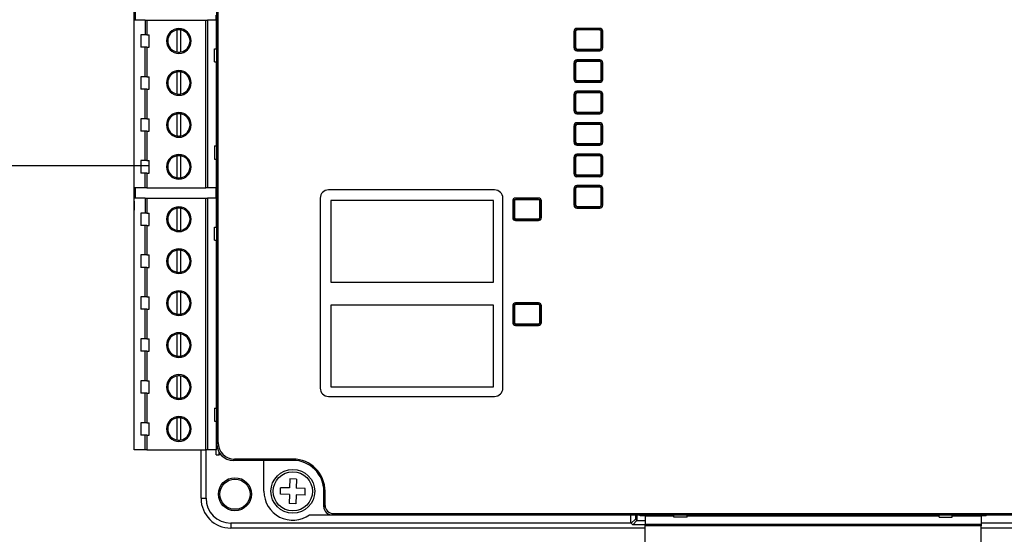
# Model space of a CAD drawing. Header units: millimetres. Extents: x -7023 to 53801, y 9849 to 33561.
# Tile 497 of 537: x 29309 to 29427, y 28266 to 28328. Entities that reach past the tile are written whole.
import ezdxf

# ---------------------------------------------------------------- set-up
doc = ezdxf.new("R2010")
doc.units = ezdxf.units.MM
doc.layers.add('IE_SKD', color=6, linetype='Continuous')

# ---------------------------------------------------------------- blocks, each defined once
blk = doc.blocks.new('Modul kontroli HID X100')
at = {"layer": 'IE_SKD', "linetype": 'Continuous', "lineweight": 25}
for p, q in [((-24132.87, -33306.11), (-24132.87, -33203.3)), ((-24132.71, -33305.96), (-24132.71, -33203.45)), ((-24142.87, -33276.7), (-24142.87, -33232.7)), ((-24142.74, -33253.5), (-24142.74, -33254.77)), ((-24132.96, -33254.77), (-24132.96, -33254.17)), ((-24142.86, -33275.09), (-24142.86, -33254.77)), ((-24141.52, -33254.77), (-24142.86, -33254.77)), ((-24141.52, -33254.77), (-24141.52, -33256.56)), ((-24141.52, -33254.77), (-24141.33, -33254.77)), ((-24141.33, -33254.77), (-24141.33, -33256.56)), ((-24141.33, -33254.77), (-24134.19, -33254.77)), ((-24134.19, -33275.09), (-24134.19, -33254.77)), ((-24134.19, -33254.77), (-24133.99, -33254.77)), ((-24133.99, -33254.77), (-24133.99, -33275.09)), ((-24132.96, -33254.77), (-24133.99, -33254.77)), ((-24132.96, -33254.77), (-24132.96, -33258.25)), ((-24089.3, -33255.78), (-24089.3, -33255.94)), ((-24086.54, -33255.78), (-24089.3, -33255.78)), ((-24089.27, -33255.9), (-24089.3, -33255.94)), ((-24089.27, -33255.9), (-24089.27, -33255.78)), ((-24086.58, -33255.9), (-24089.27, -33255.9)), ((-24086.58, -33255.78), (-24086.58, -33255.9)), ((-24086.58, -33255.9), (-24086.54, -33255.94)), ((-24086.54, -33255.94), (-24086.54, -33255.78)), ((-24142.06, -33256.56), (-24142.06, -33258.06)), ((-24141.52, -33256.56), (-24142.06, -33256.56)), ((-24141.33, -33256.56), (-24141.52, -33256.56)), ((-24141.33, -33256.56), (-24141.06, -33256.56)), ((-24141.06, -33258.06), (-24141.06, -33256.56)), ((-24137.69, -33255.98), (-24137.69, -33258.64)), ((-24137.23, -33258.64), (-24137.23, -33255.98)), ((-24132.96, -33256.43), (-24132.87, -33256.43)), ((-24089.66, -33256.14), (-24089.66, -33258.15)), ((-24089.46, -33256.14), (-24089.5, -33256.14)), ((-24089.5, -33256.14), (-24089.5, -33258.15)), ((-24089.46, -33256.14), (-24089.46, -33258.15)), ((-24089.3, -33255.94), (-24089.3, -33255.98)), ((-24086.54, -33255.98), (-24089.3, -33255.98)), ((-24086.54, -33255.98), (-24086.54, -33255.94)), ((-24086.34, -33256.14), (-24086.39, -33256.14)), ((-24086.39, -33258.15), (-24086.39, -33256.14)), ((-24086.34, -33258.15), (-24086.34, -33256.14)), ((-24086.18, -33258.15), (-24086.18, -33256.14)), ((-24141.52, -33258.06), (-24142.06, -33258.06)), ((-24141.52, -33261.64), (-24141.52, -33258.06)), ((-24141.33, -33258.06), (-24141.52, -33258.06)), ((-24141.33, -33258.06), (-24141.33, -33261.64)), ((-24141.33, -33258.06), (-24141.06, -33258.06)), ((-24133.14, -33259.85), (-24133.14, -33258.25)), ((-24133.14, -33258.25), (-24132.87, -33258.25)), ((-24132.96, -33258.18), (-24132.87, -33258.18)), ((-24089.5, -33258.15), (-24089.46, -33258.15)), ((-24089.3, -33258.3), (-24086.54, -33258.3)), ((-24089.3, -33258.3), (-24089.3, -33258.35)), ((-24086.54, -33258.35), (-24086.54, -33258.3)), ((-24086.39, -33258.15), (-24086.34, -33258.15)), ((-24089.27, -33258.38), (-24089.3, -33258.35)), ((-24089.3, -33258.35), (-24089.3, -33258.5)), ((-24089.3, -33258.5), (-24086.54, -33258.5)), ((-24089.27, -33258.38), (-24086.58, -33258.38)), ((-24089.27, -33258.5), (-24089.27, -33258.38)), ((-24086.58, -33258.38), (-24086.54, -33258.35)), ((-24086.58, -33258.38), (-24086.58, -33258.5)), ((-24086.54, -33258.5), (-24086.54, -33258.35)), ((-24133.14, -33259.85), (-24132.87, -33259.85)), ((-24132.96, -33259.85), (-24132.96, -33270.01)), ((-24089.66, -33259.95), (-24089.66, -33261.96)), ((-24089.5, -33259.95), (-24089.5, -33261.96)), ((-24089.46, -33259.95), (-24089.5, -33259.95)), ((-24089.46, -33259.95), (-24089.46, -33261.96)), ((-24089.3, -33259.59), (-24089.3, -33259.75)), ((-24086.54, -33259.59), (-24089.3, -33259.59)), ((-24089.27, -33259.71), (-24089.3, -33259.75)), ((-24089.3, -33259.75), (-24089.3, -33259.79)), ((-24086.54, -33259.79), (-24089.3, -33259.79)), ((-24089.27, -33259.71), (-24089.27, -33259.59)), ((-24086.58, -33259.71), (-24089.27, -33259.71)), ((-24086.58, -33259.59), (-24086.58, -33259.71)), ((-24086.58, -33259.71), (-24086.54, -33259.75)), ((-24086.54, -33259.75), (-24086.54, -33259.59)), ((-24086.54, -33259.79), (-24086.54, -33259.75)), ((-24086.34, -33259.95), (-24086.39, -33259.95)), ((-24086.39, -33261.96), (-24086.39, -33259.95)), ((-24086.34, -33261.96), (-24086.34, -33259.95)), ((-24086.18, -33261.96), (-24086.18, -33259.95)), ((-24142.06, -33261.64), (-24142.06, -33263.14)), ((-24141.52, -33261.64), (-24142.06, -33261.64)), ((-24141.33, -33261.64), (-24141.52, -33261.64)), ((-24141.33, -33261.64), (-24141.06, -33261.64)), ((-24141.06, -33263.14), (-24141.06, -33261.64)), ((-24137.69, -33261.06), (-24137.69, -33263.72)), ((-24137.23, -33263.72), (-24137.23, -33261.06)), ((-24132.96, -33261.51), (-24132.87, -33261.51)), ((-24089.5, -33261.96), (-24089.46, -33261.96)), ((-24089.3, -33262.11), (-24086.54, -33262.11)), ((-24089.3, -33262.11), (-24089.3, -33262.16)), ((-24089.27, -33262.19), (-24089.3, -33262.16)), ((-24089.3, -33262.16), (-24089.3, -33262.31)), ((-24089.3, -33262.31), (-24086.54, -33262.31)), ((-24089.27, -33262.19), (-24086.58, -33262.19)), ((-24089.27, -33262.31), (-24089.27, -33262.19)), ((-24086.58, -33262.19), (-24086.54, -33262.16)), ((-24086.58, -33262.19), (-24086.58, -33262.31)), ((-24086.54, -33262.16), (-24086.54, -33262.11)), ((-24086.54, -33262.31), (-24086.54, -33262.16)), ((-24086.39, -33261.96), (-24086.34, -33261.96)), ((-24141.52, -33263.14), (-24142.06, -33263.14)), ((-24141.52, -33266.72), (-24141.52, -33263.14)), ((-24141.33, -33263.14), (-24141.52, -33263.14)), ((-24141.33, -33263.14), (-24141.33, -33266.72)), ((-24141.33, -33263.14), (-24141.06, -33263.14)), ((-24132.96, -33263.26), (-24132.87, -33263.26)), ((-24089.66, -33263.76), (-24089.66, -33265.77)), ((-24089.5, -33263.76), (-24089.5, -33265.77)), ((-24089.46, -33263.76), (-24089.5, -33263.76)), ((-24089.46, -33263.76), (-24089.46, -33265.77)), ((-24089.3, -33263.4), (-24089.3, -33263.56)), ((-24086.54, -33263.4), (-24089.3, -33263.4)), ((-24089.27, -33263.52), (-24089.3, -33263.56)), ((-24089.3, -33263.56), (-24089.3, -33263.6)), ((-24086.54, -33263.6), (-24089.3, -33263.6)), ((-24089.27, -33263.52), (-24089.27, -33263.4)), ((-24086.58, -33263.52), (-24089.27, -33263.52)), ((-24086.58, -33263.4), (-24086.58, -33263.52)), ((-24086.58, -33263.52), (-24086.54, -33263.56)), ((-24086.54, -33263.56), (-24086.54, -33263.4)), ((-24086.54, -33263.6), (-24086.54, -33263.56)), ((-24086.34, -33263.76), (-24086.39, -33263.76)), ((-24086.39, -33265.77), (-24086.39, -33263.76)), ((-24086.34, -33265.77), (-24086.34, -33263.76)), ((-24086.18, -33265.77), (-24086.18, -33263.76)), ((-24137.69, -33266.14), (-24137.69, -33268.8)), ((-24137.23, -33268.8), (-24137.23, -33266.14)), ((-24132.96, -33266.59), (-24132.87, -33266.59)), ((-24089.5, -33265.77), (-24089.46, -33265.77)), ((-24089.3, -33265.92), (-24086.54, -33265.92)), ((-24089.3, -33265.92), (-24089.3, -33265.97)), ((-24089.27, -33266), (-24089.3, -33265.97)), ((-24089.3, -33265.97), (-24089.3, -33266.12)), ((-24089.3, -33266.12), (-24086.54, -33266.12)), ((-24089.27, -33266), (-24086.58, -33266)), ((-24089.27, -33266.12), (-24089.27, -33266)), ((-24086.58, -33266), (-24086.54, -33265.97)), ((-24086.58, -33266), (-24086.58, -33266.12)), ((-24086.54, -33265.97), (-24086.54, -33265.92)), ((-24086.54, -33266.12), (-24086.54, -33265.97)), ((-24086.39, -33265.77), (-24086.34, -33265.77)), ((-24142.06, -33266.72), (-24142.06, -33268.22)), ((-24141.52, -33266.72), (-24142.06, -33266.72)), ((-24141.33, -33266.72), (-24141.52, -33266.72)), ((-24141.33, -33266.72), (-24141.06, -33266.72)), ((-24141.06, -33268.22), (-24141.06, -33266.72)), ((-24089.66, -33267.57), (-24089.66, -33269.58)), ((-24089.5, -33267.57), (-24089.5, -33269.58)), ((-24089.46, -33267.57), (-24089.5, -33267.57)), ((-24089.46, -33267.57), (-24089.46, -33269.58)), ((-24089.3, -33267.21), (-24089.3, -33267.37)), ((-24086.54, -33267.21), (-24089.3, -33267.21)), ((-24089.27, -33267.33), (-24089.3, -33267.37)), ((-24089.3, -33267.37), (-24089.3, -33267.41)), ((-24086.54, -33267.41), (-24089.3, -33267.41)), ((-24089.27, -33267.33), (-24089.27, -33267.21)), ((-24086.58, -33267.33), (-24089.27, -33267.33)), ((-24086.58, -33267.21), (-24086.58, -33267.33)), ((-24086.58, -33267.33), (-24086.54, -33267.37)), ((-24086.54, -33267.37), (-24086.54, -33267.21)), ((-24086.54, -33267.41), (-24086.54, -33267.37)), ((-24086.39, -33269.58), (-24086.39, -33267.57)), ((-24086.34, -33267.57), (-24086.39, -33267.57)), ((-24086.34, -33269.58), (-24086.34, -33267.57)), ((-24086.18, -33269.58), (-24086.18, -33267.57)), ((-24141.52, -33268.22), (-24142.06, -33268.22)), ((-24141.52, -33271.8), (-24141.52, -33268.22)), ((-24141.33, -33268.22), (-24141.52, -33268.22)), ((-24141.33, -33268.22), (-24141.33, -33271.8)), ((-24141.33, -33268.22), (-24141.06, -33268.22)), ((-24132.96, -33268.34), (-24132.87, -33268.34)), ((-24133.14, -33270.01), (-24133.14, -33271.61)), ((-24133.14, -33270.01), (-24132.87, -33270.01)), ((-24089.5, -33269.58), (-24089.46, -33269.58)), ((-24089.3, -33269.73), (-24086.54, -33269.73)), ((-24089.3, -33269.73), (-24089.3, -33269.78)), ((-24089.27, -33269.81), (-24089.3, -33269.78)), ((-24089.3, -33269.78), (-24089.3, -33269.93)), ((-24089.3, -33269.93), (-24086.54, -33269.93)), ((-24089.27, -33269.81), (-24086.58, -33269.81)), ((-24089.27, -33269.93), (-24089.27, -33269.81)), ((-24086.58, -33269.81), (-24086.54, -33269.78)), ((-24086.58, -33269.81), (-24086.58, -33269.93)), ((-24086.54, -33269.78), (-24086.54, -33269.73)), ((-24086.54, -33269.93), (-24086.54, -33269.78)), ((-24086.39, -33269.58), (-24086.34, -33269.58)), ((-24137.69, -33271.22), (-24137.69, -33273.88)), ((-24137.23, -33273.88), (-24137.23, -33271.22)), ((-24089.66, -33271.38), (-24089.66, -33273.39)), ((-24089.5, -33271.38), (-24089.5, -33273.39)), ((-24089.46, -33271.38), (-24089.5, -33271.38)), ((-24089.46, -33271.38), (-24089.46, -33273.39)), ((-24089.3, -33271.02), (-24089.3, -33271.18)), ((-24086.54, -33271.02), (-24089.3, -33271.02)), ((-24089.27, -33271.14), (-24089.3, -33271.18)), ((-24089.3, -33271.18), (-24089.3, -33271.22)), ((-24086.54, -33271.22), (-24089.3, -33271.22)), ((-24089.27, -33271.14), (-24089.27, -33271.02)), ((-24086.58, -33271.14), (-24089.27, -33271.14)), ((-24086.58, -33271.02), (-24086.58, -33271.14)), ((-24086.58, -33271.14), (-24086.54, -33271.18)), ((-24086.54, -33271.18), (-24086.54, -33271.02)), ((-24086.54, -33271.22), (-24086.54, -33271.18)), ((-24086.34, -33271.38), (-24086.39, -33271.38)), ((-24086.39, -33273.39), (-24086.39, -33271.38)), ((-24086.34, -33273.39), (-24086.34, -33271.38)), ((-24086.18, -33273.39), (-24086.18, -33271.38)), ((-24142.06, -33271.8), (-24142.06, -33273.3)), ((-24141.52, -33271.8), (-24142.06, -33271.8)), ((-24141.33, -33271.8), (-24141.52, -33271.8)), ((-24141.33, -33271.8), (-24141.06, -33271.8)), ((-24141.06, -33273.3), (-24141.06, -33271.8)), ((-24133.14, -33271.61), (-24132.87, -33271.61)), ((-24132.96, -33271.61), (-24132.96, -33275.09)), ((-24132.96, -33271.67), (-24132.87, -33271.67)), ((-24141.52, -33273.3), (-24142.06, -33273.3)), ((-24141.33, -33273.3), (-24141.52, -33273.3)), ((-24141.52, -33275.09), (-24141.52, -33273.3)), ((-24141.33, -33273.3), (-24141.33, -33275.09)), ((-24141.33, -33273.3), (-24141.06, -33273.3)), ((-24132.96, -33273.42), (-24132.87, -33273.42)), ((-24089.5, -33273.39), (-24089.46, -33273.39)), ((-24089.3, -33273.54), (-24086.54, -33273.54)), ((-24089.3, -33273.54), (-24089.3, -33273.59)), ((-24089.27, -33273.62), (-24089.3, -33273.59)), ((-24089.3, -33273.59), (-24089.3, -33273.74)), ((-24089.3, -33273.74), (-24086.54, -33273.74)), ((-24089.27, -33273.62), (-24086.58, -33273.62)), ((-24089.27, -33273.74), (-24089.27, -33273.62)), ((-24086.58, -33273.62), (-24086.54, -33273.59)), ((-24086.58, -33273.62), (-24086.58, -33273.74)), ((-24086.54, -33273.59), (-24086.54, -33273.54)), ((-24086.54, -33273.74), (-24086.54, -33273.59)), ((-24086.39, -33273.39), (-24086.34, -33273.39)), ((-24089.3, -33274.83), (-24089.3, -33274.99)), ((-24086.54, -33274.83), (-24089.3, -33274.83)), ((-24089.27, -33274.95), (-24089.3, -33274.99)), ((-24089.27, -33274.95), (-24089.27, -33274.83)), ((-24086.58, -33274.95), (-24089.27, -33274.95)), ((-24086.58, -33274.83), (-24086.58, -33274.95)), ((-24086.58, -33274.95), (-24086.54, -33274.99)), ((-24086.54, -33274.99), (-24086.54, -33274.83)), ((-24141.52, -33275.09), (-24142.86, -33275.09)), ((-24142.74, -33275.09), (-24142.74, -33276.36)), ((-24141.33, -33275.09), (-24141.52, -33275.09)), ((-24141.33, -33275.09), (-24134.19, -33275.09)), ((-24133.99, -33275.09), (-24134.19, -33275.09)), ((-24132.96, -33275.09), (-24133.99, -33275.09)), ((-24132.96, -33275.69), (-24132.96, -33275.09)), ((-24132.96, -33275.69), (-24132.87, -33275.69)), ((-24132.96, -33276.36), (-24132.96, -33275.76)), ((-24132.96, -33275.76), (-24132.87, -33275.76)), ((-24099.26, -33275.35), (-24119.36, -33275.35)), ((-24089.66, -33275.19), (-24089.66, -33277.2)), ((-24089.46, -33275.19), (-24089.5, -33275.19)), ((-24089.5, -33275.19), (-24089.5, -33277.2)), ((-24089.46, -33275.19), (-24089.46, -33277.2)), ((-24089.3, -33274.99), (-24089.3, -33275.03)), ((-24086.54, -33275.03), (-24089.3, -33275.03)), ((-24086.54, -33275.03), (-24086.54, -33274.99)), ((-24086.39, -33277.2), (-24086.39, -33275.19)), ((-24086.34, -33275.19), (-24086.39, -33275.19)), ((-24086.34, -33277.2), (-24086.34, -33275.19)), ((-24086.18, -33277.2), (-24086.18, -33275.19)), ((-24142.87, -33276.7), (-24142.87, -33277.7)), ((-24142.86, -33306.84), (-24142.86, -33276.36)), ((-24141.52, -33276.36), (-24142.86, -33276.36)), ((-24141.52, -33276.36), (-24141.52, -33278.15)), ((-24141.52, -33276.36), (-24141.33, -33276.36)), ((-24141.33, -33276.36), (-24141.33, -33278.15)), ((-24141.33, -33276.36), (-24134.19, -33276.36)), ((-24134.19, -33306.84), (-24134.19, -33276.36)), ((-24134.19, -33276.36), (-24133.99, -33276.36)), ((-24133.99, -33276.36), (-24133.99, -33306.84)), ((-24132.96, -33276.36), (-24133.99, -33276.36)), ((-24132.96, -33276.36), (-24132.96, -33279.84)), ((-24120.36, -33276.35), (-24120.36, -33299.35)), ((-24119.09, -33276.61), (-24119.09, -33286.51)), ((-24099.39, -33276.61), (-24119.09, -33276.61)), ((-24099.39, -33286.51), (-24099.39, -33276.61)), ((-24098.26, -33299.35), (-24098.26, -33276.35)), ((-24097.07, -33276.69), (-24097.07, -33278.7)), ((-24096.87, -33276.69), (-24096.92, -33276.69)), ((-24096.92, -33276.69), (-24096.92, -33278.7)), ((-24096.87, -33276.69), (-24096.87, -33278.7)), ((-24093.96, -33276.33), (-24096.72, -33276.33)), ((-24096.72, -33276.49), (-24096.72, -33276.53)), ((-24093.96, -33276.49), (-24096.72, -33276.49)), ((-24093.96, -33276.53), (-24096.72, -33276.53)), ((-24093.96, -33276.53), (-24093.96, -33276.49)), ((-24093.76, -33276.69), (-24093.8, -33276.69)), ((-24093.8, -33278.7), (-24093.8, -33276.69)), ((-24093.76, -33278.7), (-24093.76, -33276.69)), ((-24093.6, -33278.7), (-24093.6, -33276.69)), ((-24089.5, -33277.2), (-24089.46, -33277.2)), ((-24089.3, -33277.35), (-24086.54, -33277.35)), ((-24089.3, -33277.35), (-24089.3, -33277.4)), ((-24086.54, -33277.4), (-24086.54, -33277.35)), ((-24086.39, -33277.2), (-24086.34, -33277.2)), ((-24142.87, -33277.7), (-24142.86, -33277.7)), ((-24142.06, -33278.15), (-24142.06, -33279.65)), ((-24141.52, -33278.15), (-24142.06, -33278.15)), ((-24141.33, -33278.15), (-24141.52, -33278.15)), ((-24141.33, -33278.15), (-24141.06, -33278.15)), ((-24141.06, -33279.65), (-24141.06, -33278.15)), ((-24137.69, -33277.57), (-24137.69, -33280.23)), ((-24137.23, -33280.23), (-24137.23, -33277.57)), ((-24132.96, -33278.02), (-24132.87, -33278.02)), ((-24089.3, -33277.4), (-24086.54, -33277.4)), ((-24089.3, -33277.55), (-24086.54, -33277.55)), ((-24141.52, -33279.65), (-24142.06, -33279.65)), ((-24141.52, -33283.23), (-24141.52, -33279.65)), ((-24141.33, -33279.65), (-24141.52, -33279.65)), ((-24141.33, -33279.65), (-24141.33, -33283.23)), ((-24141.33, -33279.65), (-24141.06, -33279.65)), ((-24096.92, -33278.7), (-24096.87, -33278.7)), ((-24096.72, -33278.85), (-24093.96, -33278.85)), ((-24096.72, -33278.85), (-24096.72, -33278.9)), ((-24096.68, -33278.93), (-24096.72, -33278.9)), ((-24096.72, -33278.9), (-24096.72, -33279.05)), ((-24096.72, -33279.05), (-24093.96, -33279.05)), ((-24096.68, -33278.93), (-24093.99, -33278.93)), ((-24096.68, -33279.05), (-24096.68, -33278.93)), ((-24093.99, -33278.93), (-24093.96, -33278.9)), ((-24093.99, -33278.93), (-24093.99, -33279.05)), ((-24093.96, -33278.9), (-24093.96, -33278.85)), ((-24093.96, -33279.05), (-24093.96, -33278.9)), ((-24093.8, -33278.7), (-24093.76, -33278.7)), ((-24133.14, -33281.44), (-24133.14, -33279.84)), ((-24133.14, -33279.84), (-24132.87, -33279.84)), ((-24132.96, -33279.77), (-24132.87, -33279.77)), ((-24133.14, -33281.44), (-24132.87, -33281.44)), ((-24132.96, -33281.44), (-24132.96, -33301.76)), ((-24142.06, -33283.23), (-24142.06, -33284.73)), ((-24141.52, -33283.23), (-24142.06, -33283.23)), ((-24141.33, -33283.23), (-24141.52, -33283.23)), ((-24141.33, -33283.23), (-24141.06, -33283.23)), ((-24141.06, -33284.73), (-24141.06, -33283.23)), ((-24137.69, -33282.65), (-24137.69, -33285.31)), ((-24137.23, -33285.31), (-24137.23, -33282.65)), ((-24132.96, -33283.1), (-24132.87, -33283.1)), ((-24141.52, -33284.73), (-24142.06, -33284.73)), ((-24141.52, -33288.31), (-24141.52, -33284.73)), ((-24141.33, -33284.73), (-24141.52, -33284.73)), ((-24141.33, -33284.73), (-24141.33, -33288.31)), ((-24141.33, -33284.73), (-24141.06, -33284.73)), ((-24132.96, -33284.85), (-24132.87, -33284.85)), ((-24119.09, -33286.51), (-24099.39, -33286.51)), ((-24137.69, -33287.73), (-24137.69, -33290.39)), ((-24137.23, -33290.39), (-24137.23, -33287.73)), ((-24142.06, -33288.31), (-24142.06, -33289.81)), ((-24141.52, -33288.31), (-24142.06, -33288.31)), ((-24141.33, -33288.31), (-24141.52, -33288.31)), ((-24141.33, -33288.31), (-24141.06, -33288.31)), ((-24141.06, -33289.81), (-24141.06, -33288.31)), ((-24132.96, -33288.18), (-24132.87, -33288.18)), ((-24096.72, -33289.03), (-24096.72, -33289.19)), ((-24093.96, -33289.03), (-24096.72, -33289.03)), ((-24096.68, -33289.15), (-24096.72, -33289.19)), ((-24096.72, -33289.19), (-24096.72, -33289.23)), ((-24093.96, -33289.23), (-24096.72, -33289.23)), ((-24096.68, -33289.15), (-24096.68, -33289.03)), ((-24093.99, -33289.15), (-24096.68, -33289.15)), ((-24093.99, -33289.03), (-24093.99, -33289.15)), ((-24093.99, -33289.15), (-24093.96, -33289.19)), ((-24093.96, -33289.19), (-24093.96, -33289.03)), ((-24093.96, -33289.23), (-24093.96, -33289.19)), ((-24141.52, -33289.81), (-24142.06, -33289.81)), ((-24141.52, -33293.39), (-24141.52, -33289.81)), ((-24141.33, -33289.81), (-24141.52, -33289.81)), ((-24141.33, -33289.81), (-24141.33, -33293.39)), ((-24141.33, -33289.81), (-24141.06, -33289.81)), ((-24132.96, -33289.93), (-24132.87, -33289.93)), ((-24119.09, -33289.31), (-24119.09, -33299.21)), ((-24099.39, -33289.31), (-24119.09, -33289.31)), ((-24099.39, -33299.21), (-24099.39, -33289.31)), ((-24097.07, -33289.39), (-24097.07, -33291.4)), ((-24096.92, -33289.39), (-24096.92, -33291.4)), ((-24096.87, -33289.39), (-24096.92, -33289.39)), ((-24096.87, -33289.39), (-24096.87, -33291.4)), ((-24093.76, -33289.39), (-24093.8, -33289.39)), ((-24093.8, -33291.4), (-24093.8, -33289.39)), ((-24093.76, -33291.4), (-24093.76, -33289.39)), ((-24093.6, -33291.4), (-24093.6, -33289.39)), ((-24096.92, -33291.4), (-24096.87, -33291.4)), ((-24096.72, -33291.55), (-24093.96, -33291.55)), ((-24096.72, -33291.55), (-24096.72, -33291.6)), ((-24096.72, -33291.6), (-24093.96, -33291.6)), ((-24093.96, -33291.6), (-24093.96, -33291.55)), ((-24093.8, -33291.4), (-24093.76, -33291.4)), ((-24137.69, -33292.81), (-24137.69, -33295.47)), ((-24137.23, -33295.47), (-24137.23, -33292.81)), ((-24096.72, -33291.75), (-24093.96, -33291.75)), ((-24142.06, -33293.39), (-24142.06, -33294.89)), ((-24141.52, -33293.39), (-24142.06, -33293.39)), ((-24141.33, -33293.39), (-24141.52, -33293.39)), ((-24141.33, -33293.39), (-24141.06, -33293.39)), ((-24141.06, -33294.89), (-24141.06, -33293.39)), ((-24132.96, -33293.26), (-24132.87, -33293.26)), ((-24141.52, -33294.89), (-24142.06, -33294.89)), ((-24141.52, -33298.47), (-24141.52, -33294.89)), ((-24141.33, -33294.89), (-24141.52, -33294.89)), ((-24141.33, -33294.89), (-24141.33, -33298.47)), ((-24141.33, -33294.89), (-24141.06, -33294.89)), ((-24132.96, -33295.01), (-24132.87, -33295.01)), ((-24142.06, -33298.47), (-24142.06, -33299.97)), ((-24141.52, -33298.47), (-24142.06, -33298.47)), ((-24141.33, -33298.47), (-24141.52, -33298.47)), ((-24141.33, -33298.47), (-24141.06, -33298.47)), ((-24141.06, -33299.97), (-24141.06, -33298.47)), ((-24137.69, -33297.89), (-24137.69, -33300.55)), ((-24137.23, -33300.55), (-24137.23, -33297.89)), ((-24132.96, -33298.34), (-24132.87, -33298.34)), ((-24141.52, -33299.97), (-24142.06, -33299.97)), ((-24141.52, -33303.55), (-24141.52, -33299.97)), ((-24141.33, -33299.97), (-24141.52, -33299.97)), ((-24141.33, -33299.97), (-24141.33, -33303.55)), ((-24141.33, -33299.97), (-24141.06, -33299.97)), ((-24119.09, -33299.21), (-24099.39, -33299.21)), ((-24132.96, -33300.09), (-24132.87, -33300.09)), ((-24119.36, -33300.35), (-24099.26, -33300.35)), ((-24133.14, -33301.76), (-24133.14, -33303.36)), ((-24133.14, -33301.76), (-24132.87, -33301.76)), ((-24142.06, -33303.55), (-24142.06, -33305.05)), ((-24141.52, -33303.55), (-24142.06, -33303.55)), ((-24141.33, -33303.55), (-24141.52, -33303.55)), ((-24141.33, -33303.55), (-24141.06, -33303.55)), ((-24141.06, -33305.05), (-24141.06, -33303.55)), ((-24137.69, -33302.97), (-24137.69, -33305.63)), ((-24137.23, -33305.63), (-24137.23, -33302.97)), ((-24133.14, -33303.36), (-24132.87, -33303.36)), ((-24132.96, -33303.36), (-24132.96, -33306.84)), ((-24132.96, -33303.42), (-24132.87, -33303.42)), ((-24141.52, -33305.05), (-24142.06, -33305.05)), ((-24141.52, -33306.84), (-24141.52, -33305.05)), ((-24141.33, -33305.05), (-24141.52, -33305.05)), ((-24141.33, -33305.05), (-24141.33, -33306.84)), ((-24141.33, -33305.05), (-24141.06, -33305.05)), ((-24132.96, -33305.17), (-24132.87, -33305.17)), ((-24141.52, -33306.84), (-24142.86, -33306.84)), ((-24141.33, -33306.84), (-24141.52, -33306.84)), ((-24141.33, -33306.84), (-24134.19, -33306.84)), ((-24134.78, -33312.7), (-24134.78, -33306.84)), ((-24133.99, -33306.84), (-24134.19, -33306.84)), ((-24134.17, -33312.7), (-24134.17, -33306.84)), ((-24132.96, -33306.84), (-24133.99, -33306.84)), ((-24132.96, -33307.44), (-24132.96, -33306.84)), ((-24132.87, -33306.11), (-24132.71, -33305.96)), ((-24132.61, -33307.08), (-24132.61, -33307.44)), ((-24132.96, -33307.44), (-24132.61, -33307.44)), ((-24132.36, -33307.44), (-24132.61, -33307.44)), ((-24130.72, -33307.95), (-24130.87, -33308.1)), ((-24127.17, -33308.1), (-24130.87, -33308.1)), ((-24123.67, -33307.95), (-24130.72, -33307.95)), ((-24123.67, -33308.1), (-24127.17, -33308.1)), ((-24127.17, -33311.85), (-24127.17, -33308.1)), ((-24123.67, -33308.1), (-24123.67, -33307.95)), ((-24124.02, -33310.34), (-24124.06, -33311.44)), ((-24123.22, -33310.37), (-24124.02, -33310.34)), ((-24123.22, -33310.37), (-24123.26, -33311.47)), ((-24125.18, -33312.21), (-24125.15, -33311.41)), ((-24124.06, -33311.44), (-24125.15, -33311.41)), ((-24122.16, -33311.5), (-24123.26, -33311.47)), ((-24122.18, -33312.3), (-24122.16, -33311.5)), ((-24119.92, -33311.85), (-24119.76, -33311.85)), ((-24119.92, -33313.71), (-24119.92, -33311.85)), ((-24119.76, -33313.55), (-24119.76, -33311.85)), ((-24134.78, -33312.7), (-24134.17, -33312.7)), ((-24124.08, -33312.24), (-24125.18, -33312.21)), ((-24124.08, -33312.24), (-24124.11, -33313.34)), ((-24123.28, -33312.27), (-24123.31, -33313.37)), ((-24122.18, -33312.3), (-24123.28, -33312.27)), ((-24123.31, -33313.37), (-24124.11, -33313.34)), ((-24119.92, -33313.71), (-24119.76, -33313.55)), ((-24121.64, -33314.7), (-24118.92, -33314.7)), ((-24118.77, -33314.55), (-24118.92, -33314.7)), ((-24118.92, -33314.7), (-24105.97, -33314.7)), ((-24118.77, -33314.55), (-24002.57, -33314.55)), ((-24105.97, -33314.7), (-24015.37, -33314.7)), ((-24082.78, -33315.7), (-24082.78, -33314.7)), ((-24082.21, -33315.23), (-24082.75, -33315.71)), ((-24082.07, -33315.37), (-24082.54, -33315.91)), ((-24082.21, -33314.7), (-24082.21, -33315.23)), ((-24082.21, -33315.23), (-24082.07, -33315.37)), ((-24082.07, -33314.7), (-24082.07, -33315.37)), ((-24082.07, -33315.37), (-24082.07, -33315.37)), ((-24082.07, -33315.37), (-24081.05, -33315.37)), ((-24081.65, -33314.81), (-24081.65, -33314.7)), ((-24081.05, -33314.81), (-24081.65, -33314.81)), ((-24081.05, -33314.81), (-24077.57, -33314.81)), ((-24081.05, -33314.81), (-24081.05, -33315.83)), ((-24079.39, -33314.81), (-24079.39, -33314.7)), ((-24077.64, -33314.81), (-24077.64, -33314.7)), ((-24077.57, -33314.98), (-24077.57, -33314.7)), ((-24075.97, -33314.98), (-24077.57, -33314.98)), ((-24075.97, -33314.98), (-24075.97, -33314.7)), ((-24075.97, -33314.81), (-24045.49, -33314.81)), ((-24074.31, -33314.81), (-24074.31, -33314.7)), ((-24072.56, -33314.81), (-24072.56, -33314.7)), ((-24069.23, -33314.81), (-24069.23, -33314.7)), ((-24067.48, -33314.81), (-24067.48, -33314.7)), ((-24064.15, -33314.81), (-24064.15, -33314.7)), ((-24062.4, -33314.81), (-24062.4, -33314.7)), ((-24059.07, -33314.81), (-24059.07, -33314.7)), ((-24057.32, -33314.81), (-24057.32, -33314.7)), ((-24053.99, -33314.81), (-24053.99, -33314.7)), ((-24052.24, -33314.81), (-24052.24, -33314.7)), ((-24048.91, -33314.81), (-24048.91, -33314.7)), ((-24047.16, -33314.81), (-24047.16, -33314.7)), ((-24045.49, -33314.98), (-24045.49, -33314.7)), ((-24045.49, -33314.98), (-24043.89, -33314.98)), ((-24043.89, -33314.98), (-24043.89, -33314.7)), ((-24043.89, -33314.81), (-24040.41, -33314.81)), ((-24043.83, -33314.81), (-24043.83, -33314.7)), ((-24042.08, -33314.81), (-24042.08, -33314.7)), ((-24040.41, -33314.81), (-24040.41, -33315.83)), ((-24039.81, -33314.81), (-24040.41, -33314.81)), ((-24039.81, -33314.81), (-24039.81, -33314.7)), ((-24082.78, -33315.7), (-24131.17, -33315.7)), ((-24131.17, -33315.7), (-24131.17, -33316.32)), ((-24081.05, -33316.32), (-24131.17, -33316.32)), ((-24082.75, -33315.71), (-24082.78, -33315.7)), ((-24082.54, -33315.91), (-24082.75, -33315.71)), ((-24081.05, -33315.91), (-24082.54, -33315.91)), ((-24081.05, -33315.83), (-24040.41, -33315.83)), ((-24081.05, -33316.03), (-24081.05, -33315.83)), ((-24040.41, -33316.03), (-24081.05, -33316.03)), ((-24081.05, -33323.18), (-24081.05, -33316.03)), ((-23990.17, -33315.7), (-24040.41, -33315.7)), ((-24040.41, -33315.83), (-24040.41, -33316.03)), ((-24040.41, -33323.18), (-24040.41, -33316.03)), ((-23990.17, -33316.32), (-24040.41, -33316.32))]:
    blk.add_line(p, q, dxfattribs=at)
for centre, radius in [((-24123.67, -33311.85), 2.65), ((-24123.67, -33311.85), 2.37), ((-24130.67, -33312.2), 2), ((-24130.67, -33312.2), 1.83)]:
    blk.add_circle(centre, radius, dxfattribs=at)
for centre, radius, start, end in [((-24137.46, -33257.31), 1.5, 90, 270), ((-24137.46, -33257.31), 1.5, 270, 90), ((-24089.3, -33256.14), 0.356, 90, 180), ((-24086.54, -33256.14), 0.356, 0, 90), ((-24137.46, -33257.31), 1.35, 99.7945, 260.2055), ((-24137.46, -33257.31), 1.35, 90, 99.7945), ((-24137.46, -33257.31), 1.35, 80.2055, 90), ((-24137.46, -33257.31), 1.35, 279.7945, 80.2055), ((-24089.3, -33256.14), 0.2, 90, 180), ((-24089.3, -33256.14), 0.156, 90, 180), ((-24086.54, -33256.14), 0.2, 0, 90), ((-24086.54, -33256.14), 0.156, 0, 90), ((-24089.3, -33258.15), 0.356, 180, 270), ((-24089.3, -33258.15), 0.2, 180, 270), ((-24089.3, -33258.15), 0.156, 180, 270), ((-24086.54, -33258.15), 0.156, 270, 0), ((-24086.54, -33258.15), 0.2, 270, 0), ((-24086.54, -33258.15), 0.356, 270, 0), ((-24137.46, -33257.31), 1.35, 260.2055, 270), ((-24137.46, -33257.31), 1.35, 270, 279.7945), ((-24089.3, -33259.95), 0.356, 90, 180), ((-24089.3, -33259.95), 0.2, 90, 180), ((-24089.3, -33259.95), 0.156, 90, 180), ((-24086.54, -33259.95), 0.356, 0, 90), ((-24086.54, -33259.95), 0.2, 0, 90), ((-24086.54, -33259.95), 0.156, 0, 90), ((-24137.46, -33262.39), 1.5, 90, 270), ((-24137.46, -33262.39), 1.35, 99.7945, 260.2055), ((-24137.46, -33262.39), 1.35, 90, 99.7945), ((-24137.46, -33262.39), 1.5, 270, 90), ((-24137.46, -33262.39), 1.35, 80.2055, 90), ((-24137.46, -33262.39), 1.35, 279.7945, 80.2055), ((-24089.3, -33261.96), 0.356, 180, 270), ((-24089.3, -33261.96), 0.2, 180, 270), ((-24089.3, -33261.96), 0.156, 180, 270), ((-24086.54, -33261.96), 0.156, 270, 0), ((-24086.54, -33261.96), 0.2, 270, 0), ((-24086.54, -33261.96), 0.356, 270, 0), ((-24137.46, -33262.39), 1.35, 260.2055, 270), ((-24137.46, -33262.39), 1.35, 270, 279.7945), ((-24089.3, -33263.76), 0.356, 90, 180), ((-24089.3, -33263.76), 0.2, 90, 180), ((-24089.3, -33263.76), 0.156, 90, 180), ((-24086.54, -33263.76), 0.356, 0, 90), ((-24086.54, -33263.76), 0.2, 0, 90), ((-24086.54, -33263.76), 0.156, 0, 90), ((-24137.46, -33267.47), 1.5, 90, 270), ((-24137.46, -33267.47), 1.35, 99.7945, 260.2055), ((-24137.46, -33267.47), 1.35, 90, 99.7945), ((-24137.46, -33267.47), 1.5, 270, 90), ((-24137.46, -33267.47), 1.35, 80.2055, 90), ((-24137.46, -33267.47), 1.35, 279.7945, 80.2055), ((-24089.3, -33265.77), 0.356, 180, 270), ((-24089.3, -33265.77), 0.2, 180, 270), ((-24089.3, -33265.77), 0.156, 180, 270), ((-24086.54, -33265.77), 0.156, 270, 0), ((-24086.54, -33265.77), 0.2, 270, 0), ((-24086.54, -33265.77), 0.356, 270, 0), ((-24089.3, -33267.57), 0.356, 90, 180), ((-24089.3, -33267.57), 0.2, 90, 180), ((-24089.3, -33267.57), 0.156, 90, 180), ((-24086.54, -33267.57), 0.356, 0, 90), ((-24086.54, -33267.57), 0.2, 0, 90), ((-24086.54, -33267.57), 0.156, 0, 90), ((-24137.46, -33267.47), 1.35, 260.2055, 270), ((-24137.46, -33267.47), 1.35, 270, 279.7945), ((-24089.3, -33269.58), 0.356, 180, 270), ((-24089.3, -33269.58), 0.2, 180, 270), ((-24089.3, -33269.58), 0.156, 180, 270), ((-24086.54, -33269.58), 0.156, 270, 0), ((-24086.54, -33269.58), 0.2, 270, 0), ((-24086.54, -33269.58), 0.356, 270, 0), ((-24137.46, -33272.55), 1.5, 90, 270), ((-24137.46, -33272.55), 1.35, 99.7945, 260.2055), ((-24137.46, -33272.55), 1.35, 90, 99.7945), ((-24137.46, -33272.55), 1.5, 270, 90), ((-24137.46, -33272.55), 1.35, 80.2055, 90), ((-24137.46, -33272.55), 1.35, 279.7945, 80.2055), ((-24089.3, -33271.38), 0.356, 90, 180), ((-24089.3, -33271.38), 0.2, 90, 180), ((-24089.3, -33271.38), 0.156, 90, 180), ((-24086.54, -33271.38), 0.356, 0, 90), ((-24086.54, -33271.38), 0.2, 0, 90), ((-24086.54, -33271.38), 0.156, 0, 90), ((-24089.3, -33273.39), 0.356, 180, 270), ((-24089.3, -33273.39), 0.2, 180, 270), ((-24089.3, -33273.39), 0.156, 180, 270), ((-24086.54, -33273.39), 0.156, 270, 0), ((-24086.54, -33273.39), 0.2, 270, 0), ((-24086.54, -33273.39), 0.356, 270, 0), ((-24137.46, -33272.55), 1.35, 260.2055, 270), ((-24137.46, -33272.55), 1.35, 270, 279.7945), ((-24089.3, -33275.19), 0.356, 90, 180), ((-24086.54, -33275.19), 0.356, 0, 90), ((-24119.36, -33276.35), 1, 90, 180), ((-24099.26, -33276.35), 1, 0, 90), ((-24089.3, -33275.19), 0.2, 90, 180), ((-24089.3, -33275.19), 0.156, 90, 180), ((-24086.54, -33275.19), 0.2, 0, 90), ((-24086.54, -33275.19), 0.156, 0, 90), ((-24096.72, -33276.69), 0.356, 90, 180), ((-24096.72, -33276.69), 0.2, 90, 180), ((-24096.72, -33276.69), 0.156, 90, 180), ((-24093.96, -33276.69), 0.356, 0, 90), ((-24093.96, -33276.69), 0.2, 0, 90), ((-24093.96, -33276.69), 0.156, 0, 90), ((-24089.3, -33277.2), 0.356, 180, 270), ((-24089.3, -33277.2), 0.2, 180, 270), ((-24089.3, -33277.2), 0.156, 180, 270), ((-24086.54, -33277.2), 0.156, 270, 0), ((-24086.54, -33277.2), 0.2, 270, 0), ((-24086.54, -33277.2), 0.356, 270, 0), ((-24137.46, -33278.9), 1.5, 90, 270), ((-24137.46, -33278.9), 1.35, 99.7945, 260.2055), ((-24137.46, -33278.9), 1.35, 90, 99.7945), ((-24137.46, -33278.9), 1.5, 270, 90), ((-24137.46, -33278.9), 1.35, 80.2055, 90), ((-24137.46, -33278.9), 1.35, 279.7945, 80.2055), ((-24096.72, -33278.7), 0.356, 180, 270), ((-24096.72, -33278.7), 0.2, 180, 270), ((-24096.72, -33278.7), 0.156, 180, 270), ((-24093.96, -33278.7), 0.156, 270, 0), ((-24093.96, -33278.7), 0.2, 270, 0), ((-24093.96, -33278.7), 0.356, 270, 0), ((-24137.46, -33278.9), 1.35, 260.2055, 270), ((-24137.46, -33278.9), 1.35, 270, 279.7945), ((-24137.46, -33283.98), 1.5, 90, 270), ((-24137.46, -33283.98), 1.35, 99.7945, 260.2055), ((-24137.46, -33283.98), 1.35, 90, 99.7945), ((-24137.46, -33283.98), 1.5, 270, 90), ((-24137.46, -33283.98), 1.35, 80.2055, 90), ((-24137.46, -33283.98), 1.35, 279.7945, 80.2055), ((-24137.46, -33283.98), 1.35, 260.2055, 270), ((-24137.46, -33283.98), 1.35, 270, 279.7945), ((-24137.46, -33289.06), 1.5, 90, 270), ((-24137.46, -33289.06), 1.35, 99.7945, 260.2055), ((-24137.46, -33289.06), 1.35, 90, 99.7945), ((-24137.46, -33289.06), 1.5, 270, 90), ((-24137.46, -33289.06), 1.35, 80.2055, 90), ((-24137.46, -33289.06), 1.35, 279.7945, 80.2055), ((-24096.72, -33289.39), 0.356, 90, 180), ((-24096.72, -33289.39), 0.2, 90, 180), ((-24096.72, -33289.39), 0.156, 90, 180), ((-24093.96, -33289.39), 0.356, 0, 90), ((-24093.96, -33289.39), 0.2, 0, 90), ((-24093.96, -33289.39), 0.156, 0, 90), ((-24137.46, -33289.06), 1.35, 260.2055, 270), ((-24137.46, -33289.06), 1.35, 270, 279.7945), ((-24096.72, -33291.4), 0.356, 180, 270), ((-24096.72, -33291.4), 0.2, 180, 270), ((-24096.72, -33291.4), 0.156, 180, 270), ((-24093.96, -33291.4), 0.156, 270, 0), ((-24093.96, -33291.4), 0.2, 270, 0), ((-24093.96, -33291.4), 0.356, 270, 0), ((-24137.46, -33294.14), 1.5, 90, 270), ((-24137.46, -33294.14), 1.35, 99.7945, 260.2055), ((-24137.46, -33294.14), 1.35, 90, 99.7945), ((-24137.46, -33294.14), 1.5, 270, 90), ((-24137.46, -33294.14), 1.35, 80.2055, 90), ((-24137.46, -33294.14), 1.35, 279.7945, 80.2055), ((-24137.46, -33294.14), 1.35, 260.2055, 270), ((-24137.46, -33294.14), 1.35, 270, 279.7945), ((-24137.46, -33299.22), 1.5, 90, 270), ((-24137.46, -33299.22), 1.35, 99.7945, 260.2055), ((-24137.46, -33299.22), 1.35, 90, 99.7945), ((-24137.46, -33299.22), 1.5, 270, 90), ((-24137.46, -33299.22), 1.35, 80.2055, 90), ((-24137.46, -33299.22), 1.35, 279.7945, 80.2055), ((-24119.36, -33299.35), 1, 180, 270), ((-24099.26, -33299.35), 1, 270, 0), ((-24137.46, -33299.22), 1.35, 260.2055, 270), ((-24137.46, -33299.22), 1.35, 270, 279.7945), ((-24137.46, -33304.3), 1.5, 90, 270), ((-24137.46, -33304.3), 1.35, 99.7945, 260.2055), ((-24137.46, -33304.3), 1.35, 90, 99.7945), ((-24137.46, -33304.3), 1.5, 270, 90), ((-24137.46, -33304.3), 1.35, 80.2055, 90), ((-24137.46, -33304.3), 1.35, 279.7945, 80.2055), ((-24137.46, -33304.3), 1.35, 260.2055, 270), ((-24137.46, -33304.3), 1.35, 270, 279.7945), ((-24123.67, -33311.85), 3.9, 0, 90), ((-24123.67, -33311.85), 3.75, 0, 90), ((-24123.67, -33311.85), 3.5, 180, 305.4832), ((-24131.17, -33312.7), 3.61, 180, 270), ((-24131.17, -33312.7), 3, 180, 270)]:
    blk.add_arc(centre, radius, start, end, dxfattribs=at)
for centre, major_axis, ratio, start_param, end_param in [((-24141.8, -33277.7), (1.07, 0), 0.998074, 3.141593, 3.252074), ((-24130.86, -33306.1), (1.42, 1.42), 0.99628, 2.358058, 3.925127), ((-24130.71, -33305.95), (1.42, 1.42), 0.99628, 2.358058, 3.925127), ((-24118.92, -33313.7), (-0.71, -0.71), 0.99628, 5.499651, 7.06672), ((-24118.76, -33313.55), (-0.71, -0.71), 0.99628, 5.499651, 7.06672)]:
    blk.add_ellipse(centre, major_axis=major_axis, ratio=ratio, start_param=start_param, end_param=end_param, dxfattribs=at)

msp = doc.modelspace()

# ---------------------------------------------------------------- linework, layer by layer
at = {"layer": 'IE_SKD', "color": 92}
msp.add_line((28703.89, 28310.29, 904.41), (29324.5, 28310.29, 904.41), dxfattribs=at)

# ---------------------------------------------------------------- block references
at = {"layer": 'IE_SKD', "ltscale": 200, "transparency": 33554687, "xscale": 0.9870040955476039, "yscale": 0.9870040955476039, "zscale": 0.9870040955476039}
msp.add_blockref('Modul kontroli HID X100', (53151.83, 61150.27, 346.72), dxfattribs=at)

doc.saveas('drawing.dxf')
